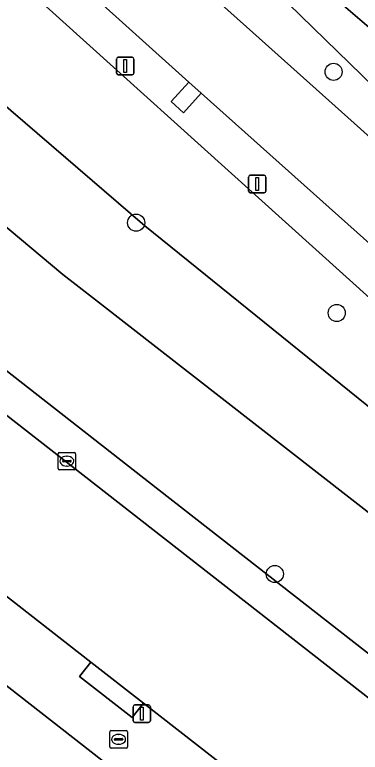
# Model space of a CAD drawing. Extents: x 157445 to 158888, y 383061 to 384688.
# Drawn here: x 158686.48 to 158706.19, y 383909.55 to 383951.65 of the extents above; entities that cross this region are included whole.
import ezdxf

# ---------------------------------------------------------------- set-up
doc = ezdxf.new("R2010")
doc.units = 0
for name, color, linetype in [('IMGEO_Berm_groen', 7, 'Continuous'), ('IMGEO_Boom', 7, 'Continuous'), ('IMGEO_Brandkraan', 7, 'Continuous'), ('IMGEO_Erf', 7, 'Continuous'), ('IMGEO_Groenvoorziening', 7, 'Continuous'), ('IMGEO_Kolk', 7, 'Continuous'), ('IMGEO_Lichtmast', 7, 'Continuous'), ('IMGEO_Rijbaan_lokaal_open', 7, 'Continuous'), ('IMGEO_Rijbaan_regionaal_gesloten', 7, 'Continuous'), ('IMGEO_Voetpad_open', 7, 'Continuous')]:
    doc.layers.add(name, color=color, linetype=linetype)

msp = doc.modelspace()

# ---------------------------------------------------------------- linework, layer by layer
at = {"layer": 'IMGEO_Berm_groen'}
for points in [[(158592.611, 384040.389), (158603.062, 384030.855), (158618.866, 384015.449), (158635.636, 383999.852), (158649.831, 383987.309), (158652.615, 383984.75), (158679.212, 383960.296), (158710.199, 383932.348), (158724.684, 383919.418), (158740.159, 383906.053), (158760.166, 383889.359), (158776.714, 383875.229), (158792.553, 383860.857), (158793.682, 383859.501), (158794.295, 383859.532), (158795.175, 383859.576), (158795.559, 383859.595), (158796.643, 383859.65)], [(158694.724, 383924.511), (158678.1, 383937.509), (158654.191, 383956.204), (158635.376, 383970.915), (158616.579, 383985.612), (158606.237, 383993.699), (158595.875, 384001.543), (158589.846, 384006.513), (158585.348, 384010.678), (158564.348, 384032.052), (158562.78, 384030.872), (158563.329, 384030.29), (158566.886, 384026.615), (158583.921, 384009.276), (158588.574, 384004.97), (158594.603, 384000), (158605.005, 383992.123), (158636.085, 383967.822), (158710.762, 383909.432), (158715.776, 383905.511), (158738.521, 383887.727), (158741.882, 383885.094), (158754.965, 383874.95), (158755.145, 383874.821)], [(158714.679, 383940.009), (158701.387, 383952.981), (158687.372, 383967.73), (158687.181, 383968.159), (158645.703, 384003.646), (158644.681, 384002.311)], [(158644.747, 384001.657), (158660.186, 383987.22), (158683.896, 383965.249), (158694.044, 383956.043), (158699.712, 383950.963), (158712.892, 383939.149), (158739.8, 383915.618), (158789.269, 383873.267)], [(158757.791, 383913.745), (158703.439, 383955.63), (158687.181, 383968.159), (158687.372, 383967.73), (158702.583, 383954.487), (158706.698, 383950.914)], [(158706.698, 383950.914), (158702.583, 383954.487), (158687.372, 383967.73), (158701.387, 383952.981), (158714.679, 383940.009), (158741.588, 383916.477), (158793.425, 383872.101)], [(158756.775, 383894.999), (158742.282, 383907.417), (158741.295, 383906.287), (158740.568, 383906.899), (158741.538, 383908.049), (158727.135, 383920.572), (158726.151, 383919.436), (158725.436, 383920.062), (158726.427, 383921.194), (158712.054, 383933.814), (158711.045, 383932.684), (158710.342, 383933.323), (158711.354, 383934.436), (158697.114, 383947.172), (158696.113, 383946.053), (158695.409, 383946.691), (158696.419, 383947.805), (158690.562, 383953.097), (158682.256, 383960.602)], [(158756.19, 383876.531), (158725.26, 383900.681), (158717.008, 383907.087), (158711.994, 383911.008), (158694.724, 383924.511)]]:
    msp.add_lwpolyline(points, dxfattribs=at)
at = {"layer": 'IMGEO_Boom'}
for centre in [(158704.671, 383948.389), (158693.406, 383939.775), (158704.851, 383934.623), (158701.319, 383919.718)]:
    msp.add_circle(centre, 0.489, dxfattribs=at)
at = {"layer": 'IMGEO_Brandkraan'}
for p, q in [((158691.907, 383909.854), (158691.907, 383910.706)), ((158691.982, 383910.78), (158692.834, 383910.78)), ((158692.395, 383910.56), (158692.42, 383910.56)), ((158692.908, 383910.706), (158692.908, 383909.854)), ((158692.166, 383910.274), (158692.166, 383910.286)), ((158692.604, 383910.237), (158692.206, 383910.237)), ((158692.209, 383910.323), (158692.607, 383910.323)), ((158692.65, 383910.286), (158692.65, 383910.274)), ((158692.834, 383909.78), (158691.982, 383909.78)), ((158692.418, 383910), (158692.393, 383910))]:
    msp.add_line(p, q, dxfattribs=at)
for points in [[(158691.907, 383909.854), (158691.907, 383910.706)], [(158691.982, 383910.78), (158692.834, 383910.78)], [(158692.908, 383910.706), (158692.908, 383909.854)], [(158692.834, 383909.78), (158691.982, 383909.78)]]:
    msp.add_lwpolyline(points, dxfattribs=at)
for centre, radius, start, end in [((158691.984, 383910.704), 0.0765, 91.552, 178.448), ((158691.984, 383910.704), 0.0765, 91.552, 178.448), ((158692.832, 383910.704), 0.0765, 1.552, 88.448), ((158692.832, 383910.704), 0.0765, 1.552, 88.448), ((158692.206, 383910.283), 0.0403, 85.8775, 175.7526), ((158692.203, 383910.273), 0.0366, 178.938, 274.7102), ((158692.607, 383910.28), 0.043, 264.8664, 352.4533), ((158692.611, 383910.285), 0.0386, 1.7309, 96.639), ((158691.984, 383909.856), 0.0765, 181.552, 268.448), ((158691.984, 383909.856), 0.0765, 181.552, 268.448), ((158692.832, 383909.856), 0.0765, 271.552, 358.448), ((158692.832, 383909.856), 0.0765, 271.552, 358.448)]:
    msp.add_arc(centre, radius, start, end, dxfattribs=at)
for centre, major_axis, ratio, start_param, end_param in [((158692.394, 383910.28), (-0.387, 0.002), 0.722429, 4.712389, 7.853982), ((158692.419, 383910.28), (-0.39, 0.002), 0.717154, 1.570796, 4.712389)]:
    msp.add_ellipse(centre, major_axis=major_axis, ratio=ratio, start_param=start_param, end_param=end_param, dxfattribs=at)
at = {"layer": 'IMGEO_Erf'}
msp.add_lwpolyline([(158736.794, 383873.802), (158726.736, 383881.663), (158707.538, 383896.51), (158644.552, 383945.748)], dxfattribs=at)
at = {"layer": 'IMGEO_Groenvoorziening'}
for points in [[(158583.66, 384045.915), (158584.889, 384047.51), (158575.646, 384040.554), (158578.485, 384037.134), (158599.479, 384016.092), (158616.14, 384000.246), (158640.762, 383977.484), (158643.377, 383975.29), (158689.228, 383936.825), (158691.084, 383935.378), (158744, 383894.134), (158789.551, 383858.63), (158793.062, 383859.948), (158793.682, 383859.501), (158792.553, 383860.857), (158779.122, 383871.461), (158777.406, 383872.938), (158775.724, 383874.077)], [(158775.724, 383874.077), (158777.406, 383872.938), (158779.122, 383871.461), (158792.553, 383860.857), (158776.714, 383875.229), (158760.166, 383889.359), (158740.159, 383906.053), (158724.684, 383919.418), (158710.199, 383932.348), (158679.212, 383960.296), (158652.615, 383984.75), (158649.831, 383987.309), (158635.636, 383999.852), (158618.866, 384015.449)], [(158618.774, 384007.282), (158625.573, 384000), (158641.318, 383984.436), (158646.976, 383978.974), (158649.669, 383976.374), (158661.632, 383965.549), (158672.183, 383957.059), (158683.242, 383948.763), (158693.909, 383939.604), (158708.554, 383927.752), (158718.395, 383919.269), (158732.407, 383908.033), (158755.991, 383888.55), (158761.47, 383884.391)], [(158732.407, 383908.033), (158718.395, 383919.269), (158708.554, 383927.752), (158693.909, 383939.604), (158683.242, 383948.763), (158672.183, 383957.059), (158661.632, 383965.549), (158649.669, 383976.374), (158646.976, 383978.974), (158641.318, 383984.436), (158625.573, 384000), (158618.774, 384007.282)], [(158789.551, 383858.63), (158744, 383894.134), (158691.084, 383935.378), (158689.228, 383936.825), (158643.377, 383975.29), (158640.762, 383977.484), (158616.14, 384000.246)], [(158616.579, 383985.612), (158635.376, 383970.915), (158654.191, 383956.204), (158678.1, 383937.509), (158694.724, 383924.511), (158711.994, 383911.008), (158717.008, 383907.087), (158725.26, 383900.681), (158756.19, 383876.531)]]:
    msp.add_lwpolyline(points, dxfattribs=at)
at = {"layer": 'IMGEO_Kolk'}
for p, q in [((158688.954, 383925.738), (158688.954, 383926.59)), ((158689.029, 383926.664), (158689.881, 383926.664)), ((158689.955, 383926.59), (158689.955, 383925.738)), ((158689.213, 383926.158), (158689.213, 383926.17)), ((158689.651, 383926.121), (158689.253, 383926.121)), ((158689.256, 383926.207), (158689.654, 383926.207)), ((158689.442, 383926.444), (158689.467, 383926.444)), ((158689.697, 383926.17), (158689.697, 383926.158)), ((158689.881, 383925.664), (158689.029, 383925.664)), ((158689.465, 383925.884), (158689.44, 383925.884))]:
    msp.add_line(p, q, dxfattribs=at)
for points in [[(158688.954, 383925.738), (158688.954, 383926.59)], [(158689.029, 383926.664), (158689.881, 383926.664)], [(158689.955, 383926.59), (158689.955, 383925.738)], [(158689.881, 383925.664), (158689.029, 383925.664)]]:
    msp.add_lwpolyline(points, dxfattribs=at)
for centre, radius, start, end in [((158689.031, 383926.588), 0.0765, 91.552, 178.448), ((158689.031, 383926.588), 0.0765, 91.552, 178.448), ((158689.879, 383926.588), 0.0765, 1.552, 88.448), ((158689.879, 383926.588), 0.0765, 1.552, 88.448), ((158689.253, 383926.167), 0.0403, 85.8775, 175.7526), ((158689.25, 383926.157), 0.0366, 178.938, 274.7102), ((158689.654, 383926.164), 0.043, 264.8664, 352.4533), ((158689.658, 383926.169), 0.0386, 1.7309, 96.639), ((158689.031, 383925.74), 0.0765, 181.552, 268.448), ((158689.031, 383925.74), 0.0765, 181.552, 268.448), ((158689.879, 383925.74), 0.0765, 271.552, 358.448), ((158689.879, 383925.74), 0.0765, 271.552, 358.448)]:
    msp.add_arc(centre, radius, start, end, dxfattribs=at)
for centre, major_axis, ratio, start_param, end_param in [((158689.441, 383926.164), (-0.387, 0.002), 0.722429, 4.712389, 7.853982), ((158689.466, 383926.164), (-0.39, 0.002), 0.717154, 1.570796, 4.712389)]:
    msp.add_ellipse(centre, major_axis=major_axis, ratio=ratio, start_param=start_param, end_param=end_param, dxfattribs=at)
at = {"layer": 'IMGEO_Lichtmast'}
for p, q in [((158692.391, 383949.219), (158693.181, 383949.219)), ((158693.181, 383949.219), (158692.391, 383949.219)), ((158692.291, 383948.319), (158692.291, 383949.119)), ((158692.291, 383949.119), (158692.291, 383948.319)), ((158693.281, 383949.119), (158693.281, 383948.319)), ((158693.281, 383948.319), (158693.281, 383949.119)), ((158693.181, 383948.219), (158692.391, 383948.219)), ((158692.391, 383948.219), (158693.181, 383948.219)), ((158699.917, 383942.483), (158700.707, 383942.483)), ((158700.707, 383942.483), (158699.917, 383942.483)), ((158699.817, 383941.583), (158699.817, 383942.383)), ((158699.817, 383942.383), (158699.817, 383941.583)), ((158700.807, 383942.383), (158700.807, 383941.583)), ((158700.807, 383941.583), (158700.807, 383942.383)), ((158700.707, 383941.483), (158699.917, 383941.483)), ((158699.917, 383941.483), (158700.707, 383941.483)), ((158693.23, 383911.345), (158693.23, 383912.145)), ((158693.23, 383912.145), (158693.23, 383911.345)), ((158693.33, 383912.245), (158694.12, 383912.245)), ((158694.12, 383912.245), (158693.33, 383912.245)), ((158694.22, 383912.145), (158694.22, 383911.345)), ((158694.22, 383911.345), (158694.22, 383912.145)), ((158694.12, 383911.245), (158693.33, 383911.245)), ((158693.33, 383911.245), (158694.12, 383911.245))]:
    msp.add_line(p, q, dxfattribs=at)
for points in [[(158692.711, 383949.094), (158692.861, 383949.094), (158692.861, 383948.344), (158692.711, 383948.344), (158692.711, 383949.094)], [(158700.237, 383942.358), (158700.387, 383942.358), (158700.387, 383941.608), (158700.237, 383941.608), (158700.237, 383942.358)], [(158693.65, 383912.12), (158693.8, 383912.12), (158693.8, 383911.37), (158693.65, 383911.37), (158693.65, 383912.12)]]:
    msp.add_lwpolyline(points, dxfattribs=at)
for centre, start, end in [((158692.391, 383949.119), 90, 180), ((158692.391, 383949.119), 90, 180), ((158693.181, 383949.119), 0, 90), ((158693.181, 383949.119), 360, 90), ((158692.391, 383948.319), 180, 270), ((158692.391, 383948.319), 180, 270), ((158693.181, 383948.319), 270, 0), ((158693.181, 383948.319), 270, 0), ((158699.917, 383942.383), 90, 180), ((158699.917, 383942.383), 90, 180), ((158700.707, 383942.383), 0, 90), ((158700.707, 383942.383), 360, 90), ((158699.917, 383941.583), 180, 270), ((158699.917, 383941.583), 180, 270), ((158700.707, 383941.583), 270, 0), ((158700.707, 383941.583), 270, 0), ((158693.33, 383912.145), 90, 180), ((158693.33, 383912.145), 90, 180), ((158694.12, 383912.145), 0, 90), ((158694.12, 383912.145), 360, 90), ((158693.33, 383911.345), 180, 270), ((158693.33, 383911.345), 180, 270), ((158694.12, 383911.345), 270, 0), ((158694.12, 383911.345), 270, 0)]:
    msp.add_arc(centre, 0.1, start, end, dxfattribs=at)
at = {"layer": 'IMGEO_Rijbaan_lokaal_open'}
msp.add_lwpolyline([(158650.391, 383946.366), (158650.573, 383946.223), (158656.293, 383941.774), (158664.255, 383935.56), (158682.8, 383920.954), (158690.824, 383914.687), (158693.825, 383912.344), (158705.741, 383903.038), (158710.762, 383909.432), (158636.085, 383967.822), (158605.005, 383992.123), (158594.603, 384000), (158588.574, 384004.97), (158584.052, 384000), (158583.158, 383999.017), (158583.4, 383998.791), (158588.572, 383994.44), (158598.155, 383986.96), (158611.623, 383976.705), (158627.813, 383964.002), (158630.37, 383962.018), (158630.565, 383961.863)], dxfattribs=at)
msp.add_lwpolyline([(158696.419, 383947.805), (158695.409, 383946.691), (158696.113, 383946.053), (158697.114, 383947.172)], close=True, dxfattribs=at)
at = {"layer": 'IMGEO_Rijbaan_regionaal_gesloten'}
for points in [[(158789.269, 383873.267), (158739.8, 383915.618), (158712.892, 383939.149), (158699.712, 383950.963), (158694.044, 383956.043), (158683.896, 383965.249), (158660.186, 383987.22), (158644.747, 384001.657), (158636.9, 384008.437)], [(158654.306, 383986.482), (158666.784, 383974.855), (158667.485, 383974.205), (158681.527, 383961.237), (158682.256, 383960.602), (158690.562, 383953.097), (158696.419, 383947.805), (158697.114, 383947.172), (158711.354, 383934.436), (158712.054, 383933.814), (158726.427, 383921.194), (158727.135, 383920.572), (158741.538, 383908.049), (158742.282, 383907.417), (158756.775, 383894.999), (158757.516, 383894.371), (158772.085, 383882.07), (158772.797, 383881.458), (158787.287, 383869.005), (158787.986, 383868.377), (158789.889, 383866.703)]]:
    msp.add_lwpolyline(points, dxfattribs=at)
at = {"layer": 'IMGEO_Voetpad_open'}
for points in [[(158575.043, 384000), (158605.435, 383976.316), (158606.595, 383975.412), (158619.916, 383965.031), (158625.372, 383959.774), (158626.524, 383958.289), (158631.956, 383953.514), (158632.61, 383952.978), (158634.281, 383951.301), (158634.698, 383951.752), (158639.825, 383946.899), (158641.683, 383947.99), (158641.729, 383948.017), (158644.552, 383945.748), (158707.538, 383896.51), (158726.736, 383881.663), (158736.794, 383873.802), (158737.028, 383873.642), (158741.151, 383870.402), (158741.149, 383870.399), (158739.438, 383868.46), (158743.892, 383863.161), (158747.545, 383865.464)], [(158736.544, 383879.137), (158736.371, 383879.284), (158728.268, 383885.604), (158711.604, 383898.459), (158710.77, 383899.111), (158705.741, 383903.038), (158693.825, 383912.344), (158693.185, 383911.524), (158690.184, 383913.867), (158690.824, 383914.687), (158682.8, 383920.954), (158664.255, 383935.56), (158656.293, 383941.774), (158650.573, 383946.223), (158650.391, 383946.366)]]:
    msp.add_lwpolyline(points, dxfattribs=at)
msp.add_lwpolyline([(158693.825, 383912.344), (158690.824, 383914.687), (158690.184, 383913.867), (158693.185, 383911.524)], close=True, dxfattribs=at)

doc.saveas('drawing.dxf')
